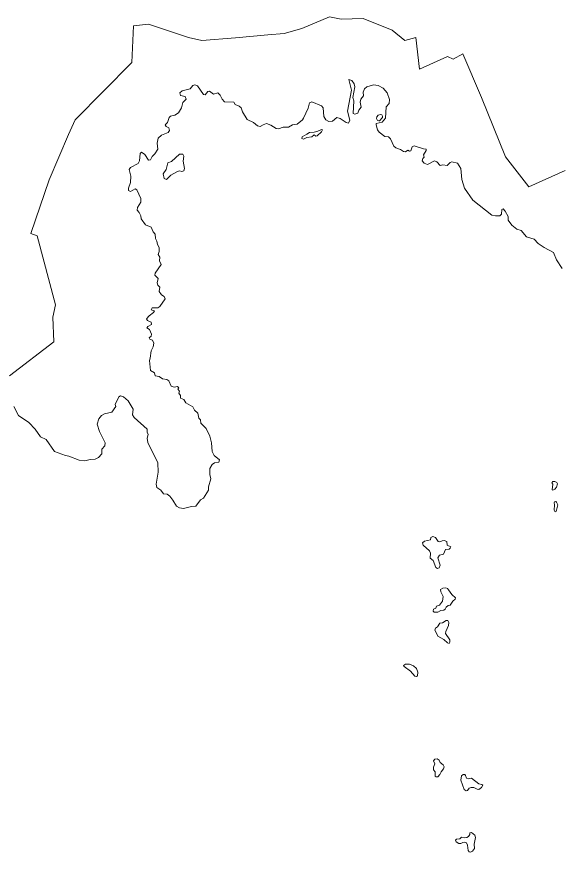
# Model space of a CAD drawing. Extents: x 369010 to 739155, y 6377141 to 6616555.
# Drawn here: x 454004 to 457235, y 6534104 to 6539076 of the extents above; entities that cross this region are included whole.
import ezdxf

# ---------------------------------------------------------------- set-up
doc = ezdxf.new("R2010")
doc.units = 0
doc.header["$LTSCALE"] = 40
doc.layers.add('1', color=7, linetype='Continuous', lineweight=13)

msp = doc.modelspace()

# ---------------------------------------------------------------- linework, layer by layer
at = {"layer": '1'}
for points in [[(453961.26, 6536939.4), (454225.4, 6537142.31), (454220.1, 6537288.61), (454235.83, 6537361.93), (454126.1, 6537772.22), (454089.36, 6537785.29), (454198.59, 6538105.04), (454313.45, 6538374.15), (454352.67, 6538463.03), (454689.97, 6538802.81), (454700.4, 6539021.11), (454790.1, 6539031.54), (455028.1, 6538953.09), (455106.38, 6538934.88), (455306.64, 6538950.44), (455499.95, 6538968.81), (455596.77, 6538976.59), (455701.2, 6539005.39), (455865.88, 6539075.89), (455936.55, 6539060.33), (456067.13, 6539065.46), (456239.75, 6538994.96), (456315.55, 6538934.88), (456381.59, 6538951.27), (456402.44, 6538763.09), (456569.77, 6538838.89), (456603.69, 6538823.17), (456661.12, 6538854.61), (456771.02, 6538595.76), (456914.68, 6538242.91), (457052.71, 6538063.83), (457269.68, 6538160.65)], [(454790.1, 6539031.54), (454700.4, 6539021.11), (454689.97, 6538802.81), (454352.67, 6538463.03), (454313.45, 6538374.15), (454198.59, 6538105.04), (454089.36, 6537785.29), (454126.1, 6537772.22), (454235.83, 6537361.93), (454220.1, 6537288.61), (454225.4, 6537142.31), (453961.26, 6536939.4)], [(457269.68, 6538160.65), (457052.71, 6538063.83), (456914.68, 6538242.91), (456771.02, 6538595.76), (456661.12, 6538854.61), (456603.69, 6538823.17), (456569.77, 6538838.89), (456402.44, 6538763.09), (456381.59, 6538951.27), (456315.55, 6538934.88), (456239.75, 6538994.96), (456067.13, 6539065.46), (455936.55, 6539060.33), (455865.88, 6539075.89), (455701.2, 6539005.39), (455596.77, 6538976.59), (455499.95, 6538968.81), (455306.64, 6538950.44), (455106.38, 6538934.88), (455028.1, 6538953.09), (454790.1, 6539031.54)], [(454742.77, 6537971.48), (454743.43, 6537993.33), (454720.09, 6538046.29), (454710, 6538050.93), (454682.69, 6538036.86), (454671.1, 6538041.66), (454669.45, 6538055.56), (454682.69, 6538089.98), (454684.34, 6538127.22), (454674.91, 6538166.28), (454682.03, 6538179.52), (454727.87, 6538202.86), (454736.48, 6538217.59), (454738.79, 6538262.77), (454748.23, 6538269.89), (454767.59, 6538255.82), (454788.61, 6538223.05), (454801.85, 6538224.7), (454811.29, 6538243.41), (454827.67, 6538260.45), (454844.72, 6538286.93), (454840.08, 6538322.85), (454846.37, 6538353.96), (454866.56, 6538371.18), (454905.46, 6538387.39), (454914.06, 6538398.32), (454909.43, 6538414.7), (454894.53, 6538422.48), (454889.07, 6538431.92), (454903.14, 6538445.98), (454912.57, 6538475.44), (454921.01, 6538484.05), (454946.83, 6538489.51), (454968.51, 6538503.58), (454984.9, 6538534.69), (454992.68, 6538565.15), (455013.03, 6538586.17), (455006.75, 6538601.72), (454978.78, 6538607.18), (454976.46, 6538623.57), (454990.36, 6538634.49), (455037.2, 6538647.73), (455053.42, 6538666.43), (455064.34, 6538670.24), (455081.55, 6538664.78), (455115.81, 6538613.31), (455127.4, 6538611.82), (455142.29, 6538630.52), (455153.22, 6538632.84), (455175.73, 6538615.79), (455201.54, 6538623.57), (455216.27, 6538609.5), (455228.02, 6538585.34), (455241.93, 6538568.95), (455297.2, 6538567.46), (455305.98, 6538553.4), (455329.97, 6538543.3), (455340.24, 6538533.2), (455349.5, 6538509.04), (455377.47, 6538464.52), (455414.88, 6538445.82), (455438.38, 6538427.12), (455454.6, 6538423.31), (455471.81, 6538433.4), (455492, 6538440.36), (455516.99, 6538430.26), (455549.76, 6538411.56), (455563.67, 6538409.24), (455590.97, 6538419.34), (455623.74, 6538419.34), (455647.08, 6538431.92), (455673.56, 6538436.55), (455705.5, 6538463.03), (455712.45, 6538472.3), (455740.59, 6538531.55), (455748.37, 6538563.49), (455761.61, 6538568.95), (455819.2, 6538545.62), (455830.13, 6538533.2), (455833.93, 6538482.56), (455844.86, 6538462.2), (455863.56, 6538452.11), (455883.92, 6538453.6), (455911.06, 6538476.27), (455930.59, 6538470.81), (455966.34, 6538445.82), (455980.41, 6538442.84), (455987.36, 6538459.89), (455973.45, 6538514.5), (455998.28, 6538638.3), (455982.72, 6538703.01), (455999.11, 6538696.72), (456013.18, 6538677.19), (456017.15, 6538658.49), (456006.22, 6538595.43), (456012.35, 6538574.41), (456008.54, 6538500.43), (456018.64, 6538496.46), (456035.85, 6538502.75), (456041.97, 6538520.63)], [(456041.97, 6538520.63), (456056.04, 6538537.01), (456049.09, 6538567.46), (456053.72, 6538584.51), (456070.11, 6538604.87), (456067.79, 6538627.38), (456075.57, 6538646.08), (456089.47, 6538659.32), (456129.19, 6538671.07), (456155.67, 6538665.61), (456186.13, 6538651.54), (456209.46, 6538623.57), (456225.02, 6538583.85), (456221.21, 6538560.35), (456204, 6538539.33), (456200.53, 6538472.79), (456180.67, 6538448.3), (456145.58, 6538440.36), (456144.09, 6538431.92), (456153.36, 6538403.12), (456163.45, 6538388.22), (456196.22, 6538364.06), (456217.24, 6538361.74), (456229.65, 6538348.5), (456250.01, 6538305.64), (456261.6, 6538296.37), (456289.73, 6538286.27), (456307.61, 6538274.52), (456320.02, 6538271.38), (456333.26, 6538281.47), (456342.69, 6538276.84), (456351.3, 6538278.33), (456359.74, 6538301), (456371.49, 6538307.95), (456425.94, 6538289.25), (456442.33, 6538287.76), (456442.33, 6538279.16), (456426.77, 6538254.99), (456429.91, 6538241.09), (456422.14, 6538231.66), (456418.16, 6538217.59), (456429.91, 6538205.17), (456449.44, 6538195.91), (456492.14, 6538217.59), (456506.21, 6538212.95), (456526.57, 6538191.11), (456541.3, 6538195.08), (456566.95, 6538189.62), (456584.83, 6538209.15), (456594.26, 6538212.95), (456628.52, 6538203.69), (456648.05, 6538172.41), (456655, 6538107.03), (456670.56, 6538056.39), (456719.71, 6537983.9), (456832.59, 6537895.68), (456856.09, 6537890.88), (456881.74, 6537891.71), (456891.01, 6537900.32), (456893.49, 6537929.11), (456900.44, 6537932.26), (456913.68, 6537918.19), (456930.73, 6537887.9), (456931.56, 6537865.23), (456952.58, 6537835.6), (456981.37, 6537810.78), (457007.19, 6537803), (457040.62, 6537767.09), (457084.98, 6537751.53), (457109.97, 6537726.54), (457144.23, 6537702.37), (457201, 6537672.09), (457218.21, 6537629.22), (457252.47, 6537578.58)], [(454916.55, 6536223.6), (454934.42, 6536200.26), (454956.27, 6536162.86), (454974.14, 6536153.59), (454996.82, 6536150.44), (455044.98, 6536162.19), (455071.46, 6536162.86), (455098.77, 6536201.09), (455117.47, 6536210.36), (455146.27, 6536257.85), (455146.27, 6536278.21), (455159.51, 6536326.21), (455154.04, 6536351.86), (455154.87, 6536386.95), (455167.28, 6536411.94), (455182.18, 6536421.21), (455207.83, 6536426.01), (455211.64, 6536439.91), (455179.7, 6536465.73), (455168.11, 6536489.73), (455164.97, 6536541.2), (455154.87, 6536580.92), (455132.2, 6536626.1), (455100.26, 6536656.55), (455098.77, 6536676.75), (455089.33, 6536687.67), (455082.38, 6536717.29), (455062.19, 6536734.34), (455053.58, 6536754.7), (455011.55, 6536778.03), (454999.13, 6536798.23), (454980.43, 6536806), (454979.6, 6536821.73), (454970.17, 6536835.63), (454973.31, 6536847.38), (454963.22, 6536859.79), (454970.17, 6536866.91), (454960.9, 6536875.35), (454942.2, 6536872.21), (454924.32, 6536877.67), (454910.26, 6536908.95), (454899.33, 6536917.39), (454872.03, 6536920.53), (454853.32, 6536934.6), (454829.33, 6536939.23), (454825.35, 6536956.45), (454802.02, 6536971.18), (454794.24, 6537029.6), (454798.87, 6537043.67), (454804.33, 6537087.36), (454816.08, 6537112.19), (454821.55, 6537133.21), (454813.77, 6537151.91), (454796.56, 6537156.71), (454793.41, 6537165.98), (454804.33, 6537175.24), (454807.48, 6537187.82), (454795.73, 6537214.3), (454780.17, 6537225.23), (454784.8, 6537233), (454806.65, 6537244.59), (454805.99, 6537257.83), (454783.32, 6537268.75), (454777.85, 6537278.19), (454792.75, 6537296.89), (454819.89, 6537316.25), (454824.53, 6537324.86), (454805.16, 6537331.15), (454811.29, 6537343.56), (454844.88, 6537343.56), (454857.3, 6537351.34), (454888.41, 6537398.18), (454882.95, 6537411.42), (454867.39, 6537420.69), (454852.66, 6537440.22), (454855.81, 6537467.52), (454844.06, 6537478.28), (454841.74, 6537492.35), (454846.37, 6537517.34), (454827.01, 6537537.53), (454829.33, 6537549.94), (454865.07, 6537601.42), (454854.98, 6537623.26), (454857.3, 6537645.11), (454847.2, 6537661.49), (454851.83, 6537679.37), (454852.66, 6537703.53), (454842.57, 6537721.41), (454839.42, 6537740.94), (454829.99, 6537757.16), (454828.5, 6537782.97), (454816.08, 6537795.39), (454804.33, 6537824.18), (454770.9, 6537837.43), (454745.91, 6537872.51), (454743.59, 6537890.39), (454734.16, 6537910.74), (454720.92, 6537924.81), (454723.24, 6537940.37), (454742.77, 6537971.48)], [(453987.74, 6536757.51), (454015.21, 6536703.39), (454077.61, 6536661.35), (454114.18, 6536622.46), (454146.12, 6536576.45), (454180.38, 6536560.07), (454228.71, 6536488.4), (454295.57, 6536464.24), (454315.1, 6536461.26), (454377.33, 6536437.1), (454409.28, 6536433.95), (454441.22, 6536441.73), (454471.84, 6536444.05), (454491.2, 6536453.48), (454510.73, 6536475.33), (454511.56, 6536502.47), (454529.43, 6536522), (454530.92, 6536539.87), (454496.66, 6536607.73), (454483.42, 6536652.09), (454492.86, 6536682.54), (454508.41, 6536702.73), (454527.11, 6536712), (454571.47, 6536722.92), (454594.81, 6536756.52), (454590.17, 6536768.1), (454612.02, 6536814.94), (454622.11, 6536820.4), (454640.82, 6536814.11), (454668.12, 6536790.78), (454696.92, 6536741.62), (454693.78, 6536706.7), (454703.05, 6536690.98), (454781.83, 6536622.46), (454781.83, 6536603.1), (454787.95, 6536590.52), (454781, 6536568.01), (454784.8, 6536542.19), (454845.71, 6536422.37), (454846.37, 6536366.26), (454834.79, 6536293.77), (454839.42, 6536274.24), (454861.93, 6536258.68), (454879.14, 6536236.84), (454900.99, 6536234.52), (454916.55, 6536223.6)]]:
    msp.add_lwpolyline(points, dxfattribs=at)
for points in [[(456169.74, 6538493.65), (456155.67, 6538490.01), (456148.39, 6538479.25), (456146.9, 6538469.48), (456153.03, 6538458.4), (456160.47, 6538455.75), (456165.44, 6538457.24), (456182.15, 6538476.27), (456183.31, 6538483.88), (456177.69, 6538491.17)], [(455818.71, 6538390.37), (455824.34, 6538402.62), (455819.04, 6538404.28), (455797.36, 6538394.18), (455774.85, 6538388.72), (455748.04, 6538387.39), (455732.81, 6538376.14), (455704.51, 6538361.91), (455702.86, 6538351.48), (455712.95, 6538347.84), (455732.48, 6538357.27), (455761.11, 6538360.58), (455775.51, 6538373.49), (455786.43, 6538366.04), (455793.72, 6538366.71)], [(454999.63, 6538246.55), (454993.34, 6538258.14), (454973.31, 6538258.14), (454926.31, 6538214.94), (454904.13, 6538206.5), (454894.2, 6538167.44), (454877.16, 6538141.79), (454883.11, 6538113.32), (454897.18, 6538106.7), (454922.17, 6538133.35), (454957.26, 6538152.38), (454974.31, 6538159.33), (454987.38, 6538155.85), (454998.8, 6538159.33), (455003.44, 6538172.9), (454994.83, 6538216.59)], [(457225.16, 6536295.59), (457220.03, 6536305.02), (457208.94, 6536310.98), (457196.03, 6536310.15), (457190.9, 6536302.54), (457195.7, 6536295.26), (457191.89, 6536261.5), (457197.36, 6536259.34), (457208.94, 6536264.97), (457218.71, 6536276.56)], [(457218.21, 6536187.52), (457214.57, 6536191.16), (457206.62, 6536190.33), (457203.98, 6536183.38), (457206.96, 6536171.96), (457204.47, 6536139.35), (457208.28, 6536131.24), (457213.74, 6536130.58), (457217.88, 6536139.35), (457226.32, 6536172.29)], [(456579.53, 6535907.81), (456585.82, 6535912.78), (456588.8, 6535921.88), (456568.44, 6535931.98), (456566.12, 6535953.49), (456550.57, 6535960.11), (456536.83, 6535958.29), (456524.75, 6535951.84), (456513.49, 6535953.49), (456498.43, 6535978.15), (456482.88, 6535982.95), (456470.3, 6535976.33), (456468.48, 6535962.6), (456432.56, 6535954.82), (456420.65, 6535945.22), (456423.63, 6535931.48), (456461.86, 6535897.22), (456467.98, 6535884.15), (456466.66, 6535854.19), (456483.54, 6535840.95), (456500.25, 6535797.92), (456510.35, 6535791.8), (456519.95, 6535797.26), (456525.41, 6535812.15), (456511.67, 6535856.01), (456521.27, 6535871.57), (456545.11, 6535877.53), (456557.19, 6535905.66)], [(456574.56, 6535666.67), (456569.77, 6535672.96), (456558.68, 6535678.26), (456541.3, 6535676.27), (456527.56, 6535668.33), (456528.89, 6535653.43), (456542.95, 6535625.3), (456538.82, 6535598.82), (456521.44, 6535574.49), (456503.56, 6535567.87), (456499.43, 6535557.44), (456486.19, 6535551.32), (456483.7, 6535538.41), (456489.99, 6535533.11), (456511.51, 6535532.62), (456529.22, 6535543.04), (456547.09, 6535544.7), (456556.19, 6535550.49), (456562.32, 6535562.9), (456573.08, 6535572.01), (456585.98, 6535573.99), (456602.04, 6535597.99), (456615.78, 6535610.9), (456616.11, 6535617.52), (456594.59, 6535637.71)], [(456575.56, 6535454.33), (456576.88, 6535470.55), (456572.41, 6535483.3), (456560.99, 6535482.63), (456539.81, 6535469.06), (456524.42, 6535466.75), (456510.51, 6535446.55), (456498.1, 6535437.78), (456493.8, 6535425.04), (456502.57, 6535412.79), (456511.18, 6535390.12), (456548.08, 6535370.75), (456568.61, 6535350.23), (456578.37, 6535346.42), (456583.67, 6535353.71), (456582.51, 6535368.6), (456556.86, 6535405.84), (456559.17, 6535418.09)], [(456342.86, 6535224.45), (456320.35, 6535222.96), (456308.27, 6535216.17), (456311.41, 6535209.39), (456349.81, 6535180.92), (456374.97, 6535152.95), (456385.39, 6535149.64), (456390.86, 6535154.27), (456393.01, 6535175.13), (456385.72, 6535196.81), (456366.03, 6535213.69)], [(456520.61, 6534652.8), (456508.2, 6534660.24), (456494.96, 6534658.92), (456486.68, 6534648.49), (456494.13, 6534630.95), (456486.35, 6534610.1), (456486.35, 6534594.71), (456495.95, 6534582.13), (456496.78, 6534557.96), (456502.07, 6534553.66), (456512, 6534553.16), (456524.75, 6534566.74), (456532.2, 6534583.78), (456546.59, 6534600.5), (456549.24, 6534612.75), (456543.95, 6534624), (456526.07, 6534638.89)], [(456677.18, 6534561.77), (456671.72, 6534567.89), (456663.27, 6534567.89), (456652.19, 6534559.45), (456648.71, 6534534.13), (456668.41, 6534477.86), (456680.82, 6534470.08), (456688.93, 6534472.73), (456697.7, 6534484.98), (456710.61, 6534490.6), (456725.67, 6534489.94), (456745.36, 6534479.51), (456755.46, 6534478.52), (456771.68, 6534489.28), (456779.79, 6534502.85), (456774.66, 6534507.48), (456755.79, 6534511.29), (456711.6, 6534545.72), (456692.07, 6534541.25), (456683.3, 6534544.23)], [(456711.93, 6534221), (456701.84, 6534220.5), (456701.51, 6534210.07), (456694.39, 6534197.99), (456685.29, 6534191.21), (456670.39, 6534190.54), (456653.51, 6534194.52), (456642.75, 6534185.08), (456623.55, 6534182.43), (456616.44, 6534175.65), (456621.07, 6534165.88), (456636.96, 6534156.78), (456648.55, 6534156.12), (456659.96, 6534162.57), (456670.06, 6534163.57), (456681.81, 6534160.09), (456687.94, 6534147.35), (456693.4, 6534114.91), (456698.03, 6534106.14), (456705.48, 6534104.15), (456718.72, 6534110.77), (456730.8, 6534127.65), (456727.49, 6534151.65), (456735.6, 6534191.87), (456732.12, 6534206.43)]]:
    msp.add_lwpolyline(points, close=True, dxfattribs=at)

doc.saveas('drawing.dxf')
